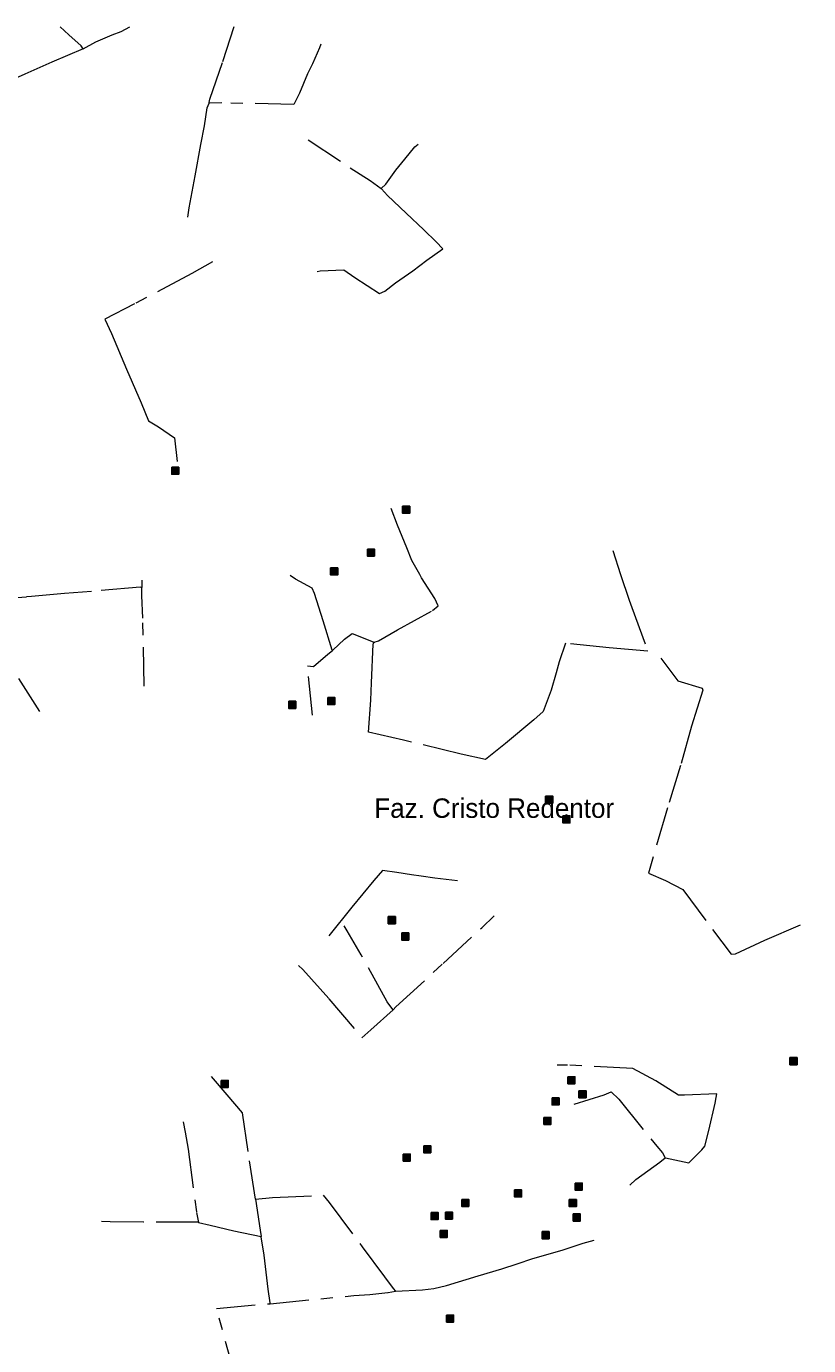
# Model space of a CAD drawing. Extents: x 393.5 to 446.9, y 8064.8 to 8120.4.
# Drawn here: x 430.53 to 436.97, y 8109.45 to 8120.31 of the extents above; entities that cross this region are included whole.
import ezdxf

# ---------------------------------------------------------------- set-up
doc = ezdxf.new("R2010")
doc.units = 0
doc.header["$LTSCALE"] = 0.064
doc.linetypes.add('DOT_DASHED', pattern=[7.7, 5, -1.2, 0.3, -1.2])
doc.layers.add('2', color=7, linetype='Continuous', lineweight=25)
doc.layers.add('22', color=7, linetype='DOT_DASHED', lineweight=13)
doc.layers.add('61', color=7, linetype='Continuous')

msp = doc.modelspace()

# ---------------------------------------------------------------- hatches: boundary and pattern name
at = {"layer": '2'}
for points in [[(431.7305, 8116.6841), (431.7885, 8116.6841), (431.7885, 8116.6261), (431.7305, 8116.6261)], [(433.631, 8116.3637), (433.689, 8116.3637), (433.689, 8116.3057), (433.631, 8116.3057)], [(433.3406, 8116.0109), (433.3986, 8116.0109), (433.3986, 8115.9529), (433.3406, 8115.9529)], [(433.0384, 8115.8556), (433.0964, 8115.8556), (433.0964, 8115.7976), (433.0384, 8115.7976)], [(432.6937, 8114.7567), (432.7517, 8114.7567), (432.7517, 8114.6987), (432.6937, 8114.6987)], [(433.0147, 8114.7885), (433.0727, 8114.7885), (433.0727, 8114.7305), (433.0147, 8114.7305)], [(434.808, 8113.9759), (434.866, 8113.9759), (434.866, 8113.9179), (434.808, 8113.9179)], [(434.9499, 8113.814), (435.0079, 8113.814), (435.0079, 8113.756), (434.9499, 8113.756)], [(433.5129, 8112.9838), (433.5709, 8112.9838), (433.5709, 8112.9258), (433.5129, 8112.9258)], [(433.6239, 8112.849), (433.6819, 8112.849), (433.6819, 8112.791), (433.6239, 8112.791)], [(436.8195, 8111.8227), (436.8775, 8111.8227), (436.8775, 8111.7647), (436.8195, 8111.7647)], [(432.1373, 8111.6356), (432.1953, 8111.6356), (432.1953, 8111.5776), (432.1373, 8111.5776)], [(434.9914, 8111.6655), (435.0494, 8111.6655), (435.0494, 8111.6075), (434.9914, 8111.6075)], [(434.8607, 8111.4915), (434.9187, 8111.4915), (434.9187, 8111.4335), (434.8607, 8111.4335)], [(435.0826, 8111.5498), (435.1406, 8111.5498), (435.1406, 8111.4918), (435.0826, 8111.4918)], [(434.7936, 8111.3309), (434.8516, 8111.3309), (434.8516, 8111.2729), (434.7936, 8111.2729)], [(433.8047, 8111.0969), (433.8627, 8111.0969), (433.8627, 8111.0389), (433.8047, 8111.0389)], [(433.636, 8111.029), (433.694, 8111.029), (433.694, 8110.971), (433.636, 8110.971)], [(434.5523, 8110.7335), (434.6103, 8110.7335), (434.6103, 8110.6755), (434.5523, 8110.6755)], [(435.0508, 8110.7895), (435.1088, 8110.7895), (435.1088, 8110.7315), (435.0508, 8110.7315)], [(434.1169, 8110.6557), (434.1749, 8110.6557), (434.1749, 8110.5977), (434.1169, 8110.5977)], [(435.0028, 8110.6539), (435.0608, 8110.6539), (435.0608, 8110.5959), (435.0028, 8110.5959)], [(433.8648, 8110.5477), (433.9228, 8110.5477), (433.9228, 8110.4897), (433.8648, 8110.4897)], [(433.9829, 8110.5511), (434.0409, 8110.5511), (434.0409, 8110.4931), (433.9829, 8110.4931)], [(435.035, 8110.5351), (435.093, 8110.5351), (435.093, 8110.4771), (435.035, 8110.4771)], [(433.9399, 8110.4005), (433.9979, 8110.4005), (433.9979, 8110.3425), (433.9399, 8110.3425)], [(434.7782, 8110.3897), (434.8362, 8110.3897), (434.8362, 8110.3317), (434.7782, 8110.3317)], [(433.992, 8109.7028), (434.05, 8109.7028), (434.05, 8109.6448), (433.992, 8109.6448)]]:
    msp.add_hatch(color=256, dxfattribs=at).paths.add_polyline_path(points)

# ---------------------------------------------------------------- linework, layer by layer
for points in [[(431.7305, 8116.6841), (431.7885, 8116.6841), (431.7885, 8116.6261), (431.7305, 8116.6261)], [(433.631, 8116.3637), (433.689, 8116.3637), (433.689, 8116.3057), (433.631, 8116.3057)], [(433.3406, 8116.0109), (433.3986, 8116.0109), (433.3986, 8115.9529), (433.3406, 8115.9529)], [(433.0384, 8115.8556), (433.0964, 8115.8556), (433.0964, 8115.7976), (433.0384, 8115.7976)], [(432.6937, 8114.7567), (432.7517, 8114.7567), (432.7517, 8114.6987), (432.6937, 8114.6987)], [(433.0147, 8114.7885), (433.0727, 8114.7885), (433.0727, 8114.7305), (433.0147, 8114.7305)], [(434.808, 8113.9759), (434.866, 8113.9759), (434.866, 8113.9179), (434.808, 8113.9179)], [(434.9499, 8113.814), (435.0079, 8113.814), (435.0079, 8113.756), (434.9499, 8113.756)], [(433.5129, 8112.9838), (433.5709, 8112.9838), (433.5709, 8112.9258), (433.5129, 8112.9258)], [(433.6239, 8112.849), (433.6819, 8112.849), (433.6819, 8112.791), (433.6239, 8112.791)], [(436.8195, 8111.8227), (436.8775, 8111.8227), (436.8775, 8111.7647), (436.8195, 8111.7647)], [(432.1373, 8111.6356), (432.1953, 8111.6356), (432.1953, 8111.5776), (432.1373, 8111.5776)], [(434.9914, 8111.6655), (435.0494, 8111.6655), (435.0494, 8111.6075), (434.9914, 8111.6075)], [(434.8607, 8111.4915), (434.9187, 8111.4915), (434.9187, 8111.4335), (434.8607, 8111.4335)], [(435.0826, 8111.5498), (435.1406, 8111.5498), (435.1406, 8111.4918), (435.0826, 8111.4918)], [(434.7936, 8111.3309), (434.8516, 8111.3309), (434.8516, 8111.2729), (434.7936, 8111.2729)], [(433.8047, 8111.0969), (433.8627, 8111.0969), (433.8627, 8111.0389), (433.8047, 8111.0389)], [(433.636, 8111.029), (433.694, 8111.029), (433.694, 8110.971), (433.636, 8110.971)], [(434.5523, 8110.7335), (434.6103, 8110.7335), (434.6103, 8110.6755), (434.5523, 8110.6755)], [(435.0508, 8110.7895), (435.1088, 8110.7895), (435.1088, 8110.7315), (435.0508, 8110.7315)], [(434.1169, 8110.6557), (434.1749, 8110.6557), (434.1749, 8110.5977), (434.1169, 8110.5977)], [(435.0028, 8110.6539), (435.0608, 8110.6539), (435.0608, 8110.5959), (435.0028, 8110.5959)], [(433.8648, 8110.5477), (433.9228, 8110.5477), (433.9228, 8110.4897), (433.8648, 8110.4897)], [(433.9829, 8110.5511), (434.0409, 8110.5511), (434.0409, 8110.4931), (433.9829, 8110.4931)], [(435.035, 8110.5351), (435.093, 8110.5351), (435.093, 8110.4771), (435.035, 8110.4771)], [(433.9399, 8110.4005), (433.9979, 8110.4005), (433.9979, 8110.3425), (433.9399, 8110.3425)], [(434.7782, 8110.3897), (434.8362, 8110.3897), (434.8362, 8110.3317), (434.7782, 8110.3317)], [(433.992, 8109.7028), (434.05, 8109.7028), (434.05, 8109.6448), (433.992, 8109.6448)]]:
    msp.add_lwpolyline(points, close=True, dxfattribs=at)
at = {"layer": '22'}
for p, q in [((432.0378, 8119.6833), (432.0385, 8119.6869)), ((433.0523, 8115.1749), (433.0512, 8115.1785)), ((433.0523, 8115.1749), (433.0553, 8115.1777)), ((433.5527, 8112.2163), (433.5507, 8112.2189)), ((435.7933, 8110.9975), (435.7942, 8110.9973)), ((431.9497, 8110.4662), (431.9487, 8110.4665)), ((432.5416, 8109.7967), (432.5416, 8109.8014))]:
    msp.add_line(p, q, dxfattribs=at)
for points in [[(431.0021, 8120.1297), (430.9857, 8120.1549), (430.8827, 8120.244), (430.8113, 8120.3098)], [(431.2395, 8120.244), (431.3129, 8120.2738), (431.3842, 8120.3117)], [(432.0385, 8119.6869), (432.0438, 8119.7157), (432.1511, 8120.0241), (432.2436, 8120.3146)], [(431.0021, 8120.1297), (431.1067, 8120.1866), (431.2395, 8120.244)], [(432.9564, 8120.1689), (432.9456, 8120.1393), (432.8886, 8120.0062)], [(431.0021, 8120.1297), (430.7437, 8120.0194), (430.5197, 8119.9204), (430.1787, 8119.7678), (430.024, 8119.7024), (429.9903, 8119.6787), (429.8873, 8119.5975), (429.7267, 8119.4786), (429.6038, 8119.4211), (429.4293, 8119.3419), (429.358, 8119.307)], [(432.8886, 8120.0062), (432.8483, 8119.9238), (432.7823, 8119.7658), (432.7362, 8119.6718), (432.1437, 8119.6838), (432.039, 8119.6833), (432.0378, 8119.6833)], [(431.864, 8118.7444), (431.875, 8118.8207), (431.922, 8119.0847), (431.97, 8119.3427), (431.999, 8119.4947), (432.023, 8119.6427), (432.0378, 8119.6833)], [(432.8542, 8119.3807), (433.1997, 8119.1509), (433.3633, 8119.046), (433.454, 8118.9785)], [(433.648, 8119.2203), (433.7309, 8119.3236), (433.7577, 8119.3458)], [(433.454, 8118.9785), (433.4925, 8119.0161), (433.5761, 8119.1299), (433.648, 8119.2203)], [(432.9274, 8118.2953), (432.9534, 8118.3019), (433.1463, 8118.3095), (433.237, 8118.2473), (433.4398, 8118.1158), (433.4843, 8118.1353), (433.5732, 8118.2029), (433.7138, 8118.3024), (433.8294, 8118.3895), (433.9628, 8118.4837), (433.9077, 8118.5406), (433.8045, 8118.6384), (433.6604, 8118.7776), (433.5074, 8118.9216), (433.4566, 8118.9757), (433.454, 8118.9785)], [(432.0668, 8118.3753), (431.8952, 8118.2788), (431.4226, 8118.0302), (431.1787, 8117.9045), (431.234, 8117.7858), (431.359, 8117.493), (431.4785, 8117.2141), (431.5387, 8117.0677), (431.6216, 8117.0166), (431.7523, 8116.9269), (431.7744, 8116.7322)], [(433.7713, 8115.8021), (433.7057, 8115.915), (433.6658, 8116.0217), (433.588, 8116.206), (433.5355, 8116.3442)], [(435.3623, 8115.9979), (435.4254, 8115.8019), (435.4968, 8115.5897)], [(431.485, 8115.7549), (431.485, 8115.7195), (431.4831, 8115.6957), (431.483, 8115.694)], [(433.0512, 8115.1785), (432.9773, 8115.4194), (432.9066, 8115.6442), (432.8855, 8115.6873), (432.748, 8115.7621), (432.706, 8115.7935)], [(433.3961, 8115.245), (433.4318, 8115.2545), (433.5873, 8115.3463), (433.8765, 8115.5053), (433.9229, 8115.5432), (433.8965, 8115.6026), (433.7862, 8115.7739), (433.7713, 8115.8021)], [(430.6436, 8114.6731), (430.3472, 8115.142), (430.2886, 8115.2363), (430.3227, 8115.4475), (430.3375, 8115.6038), (430.5339, 8115.6174)], [(431.4693, 8115.698), (431.0707, 8115.6607), (430.8481, 8115.6449), (430.5771, 8115.6194), (430.5357, 8115.6175), (430.5339, 8115.6174)], [(431.504, 8114.8824), (431.4929, 8115.4402), (431.485, 8115.6293), (431.483, 8115.694), (431.4789, 8115.6952), (431.4693, 8115.698)], [(435.4968, 8115.5897), (435.5168, 8115.5292), (435.6505, 8115.1707), (435.3319, 8115.1976), (434.9728, 8115.2354), (434.9194, 8115.0831)], [(433.0553, 8115.1777), (433.1522, 8115.2688), (433.2155, 8115.3151), (433.3892, 8115.2477), (433.3961, 8115.245), (433.4008, 8115.2432)], [(432.8876, 8114.6417), (432.849, 8115.0482), (432.8963, 8115.0429), (433.0153, 8115.1444), (433.0523, 8115.1749)], [(434.9194, 8115.0831), (434.8944, 8114.9916), (434.8522, 8114.8486), (434.7889, 8114.6729), (434.7115, 8114.6049), (434.477, 8114.4081), (434.3128, 8114.2768), (434.1116, 8114.3228), (433.6387, 8114.4369), (433.3498, 8114.5036), (433.3696, 8114.7649), (433.374, 8114.9086), (433.3884, 8115.2308), (433.3961, 8115.245)], [(435.755, 8115.111), (435.8217, 8115.0247), (435.8962, 8114.926), (436.0957, 8114.8645), (436.1031, 8114.8477), (436.0081, 8114.5534), (435.9195, 8114.2293), (435.8105, 8113.881), (435.6885, 8113.4581), (435.6558, 8113.3407), (435.7937, 8113.2811), (435.9364, 8113.2084), (436.1824, 8112.8787), (436.3343, 8112.6738), (436.3697, 8112.6775), (436.612, 8112.7911), (436.9727, 8112.9457)], [(433.7051, 8113.3287), (433.582, 8113.3462), (433.4647, 8113.3624), (433.394, 8113.2816), (433.2121, 8113.0614), (433.0238, 8112.825)], [(434.0812, 8113.2776), (433.8973, 8113.3018), (433.7841, 8113.318), (433.7051, 8113.3287)], [(433.5507, 8112.2189), (433.503, 8112.2817), (433.2908, 8112.6696), (433.1743, 8112.868), (433.1488, 8112.9072)], [(433.5527, 8112.2163), (433.5736, 8112.2402), (433.9637, 8112.5972), (434.2837, 8112.8926), (434.3857, 8112.9916)], [(432.774, 8112.5823), (432.8101, 8112.5485), (433.0245, 8112.3071), (433.2954, 8111.9868), (433.3699, 8112.0522), (433.5527, 8112.2163)], [(436.2116, 8111.4957), (436.2178, 8111.5242), (435.9522, 8111.5146), (435.9015, 8111.5146), (435.7156, 8111.6303), (435.5261, 8111.734), (434.9878, 8111.7605), (434.9033, 8111.7605)], [(432.4187, 8110.6566), (432.3594, 8111.0502), (432.3132, 8111.3694), (432.1877, 8111.5154), (432.0581, 8111.6675)], [(435.0438, 8111.4383), (435.2901, 8111.5155), (435.348, 8111.5397), (435.4108, 8111.4818), (435.7222, 8111.0934), (435.7705, 8111.0379), (435.7933, 8110.9975)], [(435.7942, 8110.9973), (435.9873, 8110.9573), (436.0935, 8111.0635), (436.1176, 8111.0924), (436.1526, 8111.2227), (436.2043, 8111.4482), (436.2116, 8111.4957)], [(431.825, 8111.2933), (431.8395, 8111.2089), (431.8643, 8111.0683), (431.9351, 8110.547), (431.9497, 8110.4662)], [(435.5001, 8110.7725), (435.5512, 8110.8202), (435.7467, 8110.963), (435.7933, 8110.9975)], [(432.4187, 8110.6566), (432.5608, 8110.6706), (432.9764, 8110.6891), (433.0269, 8110.6295), (433.2985, 8110.2636), (433.4806, 8110.0168), (433.5522, 8109.9204), (433.5721, 8109.8986)], [(432.4187, 8110.6566), (432.4572, 8110.4012), (432.4652, 8110.3502), (432.4653, 8110.3496)], [(431.9487, 8110.4665), (431.9457, 8110.4675), (431.9211, 8110.4675), (431.4969, 8110.4668), (431.2232, 8110.471), (431.1532, 8110.473)], [(431.9497, 8110.4662), (432.0456, 8110.4422), (432.2411, 8110.397), (432.4653, 8110.3496)], [(432.5416, 8109.8014), (432.5416, 8109.8032), (432.525, 8109.9158), (432.49, 8110.1954), (432.4659, 8110.3457), (432.4653, 8110.3496)], [(434.7013, 8110.1673), (434.7324, 8110.1778), (434.951, 8110.2413), (435.1161, 8110.2938), (435.2068, 8110.3192)], [(433.5721, 8109.8986), (433.7953, 8109.9113), (433.8867, 8109.9207), (433.992, 8109.9461), (434.2532, 8110.0258), (434.4474, 8110.0838), (434.5726, 8110.1237), (434.7013, 8110.1673)], [(432.54, 8109.7966), (433.23, 8109.8627), (433.3596, 8109.873), (433.5078, 8109.8891)], [(433.5078, 8109.8891), (433.5117, 8109.8894), (433.5721, 8109.8986)], [(432.1861, 8106.3163), (432.2106, 8106.4112), (432.4, 8107.029), (432.476, 8107.2813), (432.4977, 8107.3572), (432.51, 8107.4441), (432.5398, 8107.5906), (432.5481, 8107.8292), (432.5595, 8107.9269), (432.5535, 8108.1086), (432.4531, 8108.4694), (432.3649, 8108.7915), (432.259, 8109.1767), (432.0988, 8109.7582), (432.54, 8109.7966), (432.5457, 8109.7971)]]:
    msp.add_lwpolyline(points, dxfattribs=at)

# ---------------------------------------------------------------- texts
at = {"layer": '61'}
msp.add_text('Faz. Cristo Redentor', height=0.16, dxfattribs=at).set_placement((433.3979, 8113.7971))

doc.saveas('drawing.dxf')
